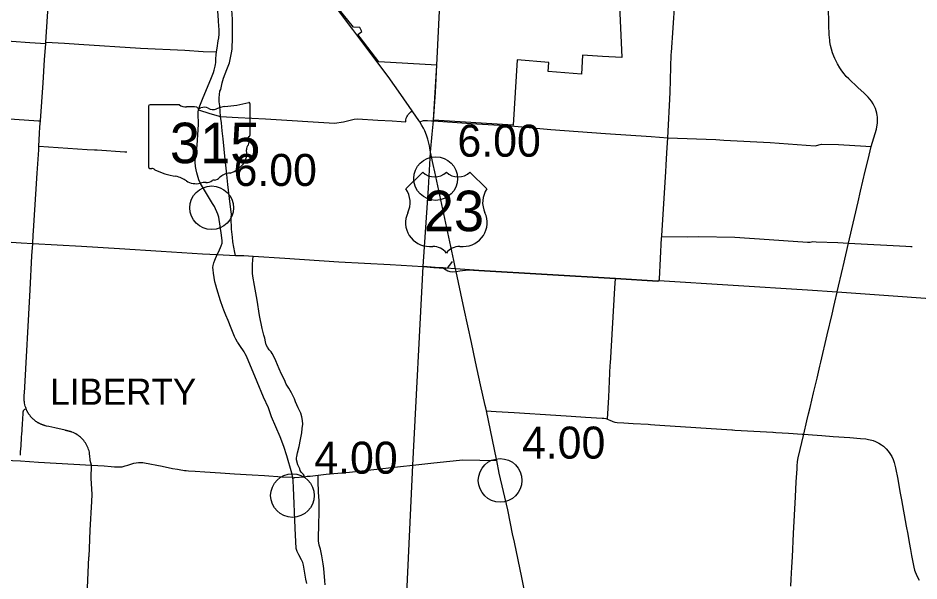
# Model space of a CAD drawing. Extents: x 1597222 to 1925846, y 496284 to 911751.
# Drawn here: x 1804633 to 1835573, y 796062 to 815408 of the extents above; entities that cross this region are included whole.
import ezdxf

# ---------------------------------------------------------------- set-up
doc = ezdxf.new("R2010")
doc.units = 0
for name, color, linetype in [('Default', 7, 'Continuous'), ('GM_X_Corporation', 7, 'Continuous'), ('GM_X_County_Road', 7, 'Continuous'), ('GM_X_State_Route', 7, 'Continuous'), ('GM_X_State_Shield', 7, 'Continuous'), ('GM_X_Township', 7, 'Continuous'), ('GM_X_Township_Road', 7, 'Continuous'), ('GM_X_Township_Text', 7, 'Continuous'), ('GM_X_US_Route', 7, 'Continuous'), ('GM_X_US_Shield', 7, 'Continuous')]:
    doc.layers.add(name, color=color, linetype=linetype)

msp = doc.modelspace()

# ---------------------------------------------------------------- linework, layer by layer
at = {"layer": 'Default'}
for centre in [(1818974, 809892), (1811285, 808887), (1821189, 799518), (1814058, 798999)]:
    msp.add_circle(centre, 750, dxfattribs=at)
at = {"layer": 'GM_X_Corporation'}
msp.add_lwpolyline([(1825289, 815828), (1825372, 814048), (1824702, 814085), (1824021, 814132), (1823980, 813477), (1822844, 813570), (1822863, 813884), (1821774, 813966), (1821636, 811724), (1818900, 811901), (1819016, 813785), (1817020, 813906), (1816383, 814734), (1816301, 814842), (1816435, 814943), (1816366, 815082), (1816155, 815095), (1815617, 815760)], dxfattribs=at)
at = {"layer": 'GM_X_County_Road'}
for points in [[(1804844, 802293), (1804843, 802302), (1804842, 802313), (1804841, 802319), (1804844, 802370), (1804849, 802458), (1804852, 802514), (1805055, 806072), (1805110, 807232), (1805136, 807661), (1805154, 807942), (1805164, 808090), (1805292, 810078), (1805346, 810873), (1805352, 810999), (1805373, 811438), (1805385, 811671), (1805404, 811873), (1805495, 813180), (1805546, 813974), (1805583, 814537), (1805585, 814578), (1805737, 816876)], [(1834143, 812015), (1834139, 812054), (1834124, 812138), (1834075, 812302), (1834002, 812457), (1833942, 812552), (1833889, 812623), (1833831, 812690), (1833694, 812820), (1833478, 813020), (1833162, 813314), (1833078, 813403), (1832999, 813495), (1832925, 813592), (1832856, 813693), (1832774, 813828), (1832679, 814020), (1832645, 814102), (1832604, 814215), (1832566, 814343), (1832538, 814463), (1832516, 814584), (1832508, 814645), (1832492, 814829), (1832476, 815177), (1832464, 815817)], [(1818431, 811839), (1818555, 811891), (1818693, 811885), (1818834, 811875)], [(1818834, 811875), (1818898, 811871), (1820200, 811779), (1821551, 811700), (1822928, 811578), (1824804, 811444), (1826371, 811335), (1826943, 811293), (1828599, 811230), (1828871, 811205), (1830463, 811131), (1832006, 811013), (1832221, 811077), (1832807, 811061), (1833745, 811003), (1833929, 810990)], [(1833929, 810990), (1834110, 811586), (1834129, 811671), (1834146, 811800), (1834150, 811909), (1834147, 811973), (1834143, 812015)], [(1833153, 807676), (1833153, 807676), (1833183, 807819), (1833482, 809095), (1833563, 809462), (1833726, 810146), (1833823, 810547), (1833891, 810845), (1833929, 810990)], [(1797153, 808138), (1797813, 808094), (1798478, 808064), (1798746, 808039), (1801838, 807850), (1803855, 807737), (1803954, 807731), (1804251, 807713), (1804397, 807702), (1804736, 807682), (1805136, 807661), (1806811, 807563), (1808119, 807486), (1809547, 807399), (1810973, 807310), (1811477, 807276), (1812106, 807251), (1812390, 807244), (1812704, 807223), (1813792, 807154), (1815652, 807028), (1817412, 806933), (1818544, 806864), (1818913, 806840)], [(1832766, 805999), (1832958, 806827), (1832968, 806868), (1833153, 807676)], [(1818913, 806840), (1819101, 806829), (1819232, 806820), (1819275, 806791), (1819333, 806753), (1819390, 806722), (1819467, 806700), (1819559, 806690), (1819676, 806703)], [(1831618, 801105), (1831725, 801561), (1831782, 801810), (1831838, 802029), (1831953, 802532), (1832071, 803028), (1832169, 803448), (1832199, 803580), (1832422, 804522), (1832586, 805234), (1832650, 805492), (1832684, 805641), (1832763, 805986), (1832766, 805999)], [(1806860, 800922), (1806855, 800928), (1806820, 800964), (1806783, 800999), (1806745, 801031), (1806705, 801061), (1806663, 801090), (1806620, 801115), (1806575, 801139), (1806529, 801160), (1806483, 801179), (1806464, 801186), (1806456, 801189), (1806449, 801191), (1806443, 801192), (1806431, 801196), (1806423, 801198), (1806414, 801200), (1806401, 801204), (1806388, 801207), (1806381, 801209), (1806371, 801212), (1806359, 801215), (1806347, 801218), (1806336, 801220), (1806324, 801223), (1806314, 801226), (1806302, 801229), (1806289, 801233), (1806283, 801235), (1806276, 801237), (1806266, 801239), (1806257, 801241), (1805899, 801322), (1805693, 801369), (1805607, 801388), (1805581, 801394), (1805570, 801397), (1805562, 801399), (1805554, 801401), (1805547, 801403), (1805539, 801405), (1805530, 801408), (1805521, 801412), (1805511, 801415), (1805503, 801418), (1805495, 801421), (1805486, 801424), (1805470, 801430), (1805454, 801436), (1805439, 801442), (1805424, 801449), (1805408, 801455), (1805393, 801462), (1805386, 801466), (1805378, 801470), (1805363, 801477), (1805349, 801485), (1805334, 801493), (1805319, 801501), (1805305, 801510), (1805291, 801518), (1805277, 801527), (1805263, 801537), (1805249, 801546), (1805236, 801556), (1805223, 801566), (1805209, 801576), (1805196, 801586), (1805184, 801597), (1805171, 801608), (1805158, 801619), (1805146, 801630), (1805134, 801642), (1805122, 801654), (1805111, 801666), (1805099, 801678), (1805088, 801690), (1805077, 801703), (1805066, 801715), (1805056, 801728), (1805045, 801741), (1805035, 801755), (1805025, 801768), (1805016, 801782), (1805006, 801795), (1804997, 801809), (1804988, 801823), (1804980, 801838), (1804971, 801852), (1804963, 801867), (1804955, 801881), (1804948, 801896), (1804940, 801911), (1804933, 801926), (1804926, 801941), (1804920, 801957), (1804914, 801972), (1804911, 801979), (1804907, 801988), (1804896, 802019), (1804882, 802065), (1804869, 802115), (1804855, 802189), (1804854, 802197), (1804852, 802214), (1804850, 802230), (1804849, 802247), (1804848, 802263), (1804847, 802274), (1804844, 802293), (1804844, 802293)], [(1820717, 801905), (1820738, 801905), (1820881, 801901), (1821048, 801890), (1821670, 801851), (1823103, 801757), (1823630, 801723), (1824118, 801695), (1824691, 801661), (1824752, 801655), (1824814, 801642), (1824880, 801622), (1824978, 801581), (1825016, 801565), (1825065, 801542), (1825127, 801522), (1825213, 801507), (1825442, 801493), (1825753, 801476), (1826274, 801446), (1826357, 801438), (1826504, 801432), (1826669, 801422), (1829143, 801256), (1829167, 801255), (1829247, 801250), (1830557, 801174), (1830565, 801173), (1830661, 801169), (1831088, 801139), (1831565, 801111), (1831618, 801105)], [(1831177, 795880), (1831189, 796127), (1831208, 796535), (1831224, 796892), (1831260, 797697), (1831329, 798960), (1831359, 799467), (1831386, 799918), (1831394, 800046), (1831401, 800130), (1831406, 800170), (1831427, 800290), (1831618, 801105)], [(1831618, 801105), (1831914, 801083), (1832241, 801060), (1832630, 801030), (1833198, 800989), (1833568, 800963), (1833750, 800945), (1833841, 800929), (1833953, 800901), (1833994, 800888), (1834075, 800856), (1834194, 800797), (1834287, 800738), (1834352, 800690), (1834449, 800601), (1834514, 800523), (1834576, 800442), (1834637, 800335), (1834686, 800241), (1834720, 800133), (1834770, 799952), (1834842, 799561), (1834917, 799142), (1834969, 798857), (1835136, 797945), (1835185, 797674), (1835238, 797383), (1835280, 797146), (1835320, 796934), (1835392, 796543), (1835422, 796431), (1835496, 796238), (1835581, 796090)], [(1807152, 800038), (1807113, 800206), (1807110, 800245), (1807102, 800345), (1807090, 800444), (1807086, 800469), (1807083, 800485), (1807071, 800534), (1807057, 800582), (1807040, 800629), (1807020, 800676), (1806999, 800721), (1806974, 800766), (1806948, 800808), (1806919, 800850), (1806888, 800890), (1806860, 800922)], [(1796520, 800687), (1796632, 800682), (1798065, 800600), (1798576, 800566), (1800057, 800481), (1801901, 800359), (1802286, 800331), (1802901, 800301), (1803824, 800245), (1804171, 800217), (1804715, 800188)], [(1804715, 800188), (1804715, 800188), (1805337, 800150)], [(1805337, 800150), (1807152, 800038)], [(1807972, 799989), (1808102, 799984), (1808211, 799987), (1808312, 800022), (1808409, 800047), (1808615, 800108), (1808695, 800123), (1808776, 800134), (1808826, 800138), (1808921, 800131), (1808973, 800123), (1809585, 800007), (1809940, 799932), (1810107, 799900), (1810229, 799878), (1810291, 799868), (1810353, 799860), (1810412, 799854), (1810492, 799848), (1810714, 799837), (1811046, 799817), (1811584, 799784), (1812065, 799747), (1812676, 799710), (1813093, 799684), (1813708, 799647), (1814050, 799626), (1814069, 799619)], [(1814566, 799659), (1814662, 799670), (1814940, 799695), (1815216, 799728), (1816018, 799800), (1816744, 799881), (1817764, 799993), (1818194, 800042), (1818804, 800110)], [(1818804, 800110), (1819351, 800171), (1819913, 800231), (1821077, 800198)], [(1807071, 796914), (1807086, 797176), (1807115, 797807), (1807169, 798793), (1807176, 799039), (1807148, 799599), (1807152, 800038)], [(1807152, 800038), (1807595, 800015), (1807835, 800002), (1807942, 799990), (1807972, 799989)], [(1814069, 799619), (1814069, 799619), (1814083, 799612), (1814092, 799610), (1814102, 799610), (1814111, 799611), (1814133, 799614), (1814460, 799647), (1814566, 799659)], [(1806919, 793655), (1806922, 793759), (1806932, 793983), (1806942, 794217), (1806953, 794458), (1806989, 795273), (1807017, 795829), (1807070, 796879), (1807071, 796914)]]:
    msp.add_lwpolyline(points, dxfattribs=at)
at = {"layer": 'GM_X_State_Route'}
for points in [[(1814046, 799719), (1814033, 799773), (1813866, 800366), (1813763, 800686), (1813633, 801011), (1813335, 801709), (1813229, 802008), (1813066, 802380), (1812846, 802906), (1812474, 803784), (1812432, 803871), (1812398, 803934), (1812252, 804156), (1812185, 804255), (1812173, 804274), (1812117, 804367), (1812069, 804464), (1811955, 804745), (1811845, 805016), (1811772, 805192), (1811699, 805366), (1811663, 805457), (1811586, 805686), (1811462, 806103), (1811422, 806230), (1811390, 806346), (1811366, 806494), (1811344, 806636), (1811331, 806756), (1811328, 806834), (1811339, 806907), (1811363, 807000), (1811396, 807084), (1811477, 807276), (1811532, 807384), (1811613, 807576), (1811639, 807676), (1811643, 807748), (1811620, 807949), (1811532, 808561), (1811500, 808662), (1811375, 808930), (1811317, 809033), (1810997, 809547), (1810899, 809721), (1810839, 809851), (1810772, 810087), (1810748, 810186), (1810723, 810300), (1810719, 810451), (1810730, 810638), (1810750, 810726), (1810788, 811039), (1810819, 811571), (1810831, 811764), (1810832, 811874), (1810825, 812009), (1810821, 812072), (1810825, 812175), (1810836, 812251), (1810851, 812314), (1810876, 812387), (1810989, 812675), (1811252, 813309), (1811341, 813530), (1811373, 813618), (1811406, 813748), (1811418, 813816), (1811425, 813877), (1811430, 814007), (1811436, 814142), (1811445, 814240), (1811468, 814373), (1811509, 814626), (1811524, 814730), (1811538, 814850), (1811540, 815020), (1811534, 815116), (1811513, 815320), (1811494, 815653)], [(1814549, 795975), (1814518, 796129), (1814494, 796266), (1814433, 796604), (1814409, 796703), (1814373, 796794), (1814274, 796960), (1814214, 797077), (1814186, 797179), (1814154, 797878), (1814090, 799272), (1814087, 799504), (1814069, 799619), (1814046, 799719)]]:
    msp.add_lwpolyline(points, dxfattribs=at)
at = {"layer": 'GM_X_State_Shield'}
for p, q in [((1809119, 812383), (1809119, 810270)), ((1809119, 812383), (1809119, 810270)), ((1810173, 812420), (1809154, 812420)), ((1810173, 812420), (1809154, 812420)), ((1812600, 811367), (1812600, 812472)), ((1812600, 811367), (1812600, 812472)), ((1812599, 811367), (1812600, 811367)), ((1812599, 811367), (1812600, 811367))]:
    msp.add_line(p, q, dxfattribs=at)
for centre, major_axis, start_param, end_param in [((1811360, 815301), (3691, 0), 4.814394, 5.042369), ((1811360, 815301), (3691, 0), 4.814394, 5.042369), ((1812561, 812477), (38.7, 0), 6.141152, 7.989035), ((1812561, 812477), (38.7, 0), 6.141152, 7.989035), ((1809159, 812388), (40.3, 0), 1.712693, 3.28349), ((1809159, 812388), (40.3, 0), 1.712693, 3.28349), ((1810416, 812665), (391, 0), 4.042523, 4.731795), ((1810416, 812665), (391, 0), 4.042523, 4.731795), ((1810545, 811233), (1404, 0), 1.404758, 1.657858), ((1810545, 811233), (1404, 0), 1.404758, 1.657858), ((1810864, 812399), (113, 0), 3.836095, 5.185415), ((1810864, 812399), (113, 0), 3.836095, 5.185415), ((1811030, 812155), (235, 0), 0.950623, 2.079405), ((1811030, 812155), (235, 0), 0.950623, 2.079405), ((1811332, 812490), (282, 0), 4.081561, 5.145723), ((1811332, 812490), (282, 0), 4.081561, 5.145723), ((1811831, 811774), (743, 0), 1.699011, 2.107814), ((1811831, 811774), (743, 0), 1.699011, 2.107814), ((1812591, 811286), (60, 0), 1.883978, 3.671073), ((1812591, 811286), (60, 0), 1.883978, 3.671073), ((1812209, 811146), (360, 0), 5.934695, 6.695948), ((1812209, 811146), (360, 0), 5.934695, 6.695948), ((1812558, 811362), (41.5, 0), 5.05454, 6.418171), ((1812558, 811362), (41.5, 0), 5.05454, 6.418171), ((1812739, 810904), (262, 0), 2.387724, 3.262537), ((1812739, 810904), (262, 0), 2.387724, 3.262537), ((1811567, 810763), (923, 0), 5.101752, 6.440018), ((1811567, 810763), (923, 0), 5.101752, 6.440018), ((1809160, 810266), (40.7, 0), 3.00124, 4.508301), ((1809160, 810266), (40.7, 0), 3.00124, 4.508301), ((1809166, 810482), (310, 0), 4.665946, 4.897461), ((1809166, 810482), (310, 0), 4.665946, 4.897461), ((1809229, 810148), (112, 0), 0.519207, 1.627899), ((1809229, 810148), (112, 0), 0.519207, 1.627899), ((1810642, 812047), (2665, 0), 4.195997, 4.488961), ((1810642, 812047), (2665, 0), 4.195997, 4.488961), ((1811956, 809677), (506, 0), 1.647645, 2.488434), ((1811956, 809677), (506, 0), 1.647645, 2.488434), ((1809848, 809321), (834, 0), 0.823519, 1.323587), ((1809848, 809321), (834, 0), 0.823519, 1.323587), ((1810750, 810138), (529, 0), 4.026481, 4.996735), ((1810750, 810138), (529, 0), 4.026481, 4.996735), ((1811056, 809407), (435, 0), 1.495662, 1.94098), ((1811056, 809407), (435, 0), 1.495662, 1.94098), ((1811094, 809980), (282, 0), 4.691044, 5.507374), ((1811094, 809980), (282, 0), 4.691044, 5.507374), ((1811349, 809775), (79.4, 0), 1.147584, 2.315152), ((1811349, 809775), (79.4, 0), 1.147584, 2.315152), ((1811315, 810065), (298, 0), 4.937069, 5.64225), ((1811315, 810065), (298, 0), 4.937069, 5.64225)]:
    msp.add_ellipse(centre, major_axis=major_axis, ratio=0.8, start_param=start_param, end_param=end_param, dxfattribs=at)
at = {"layer": 'GM_X_Township'}
for points in [[(1837716, 805633), (1832763, 805986), (1831742, 806059), (1826634, 806376), (1826602, 806370), (1825150, 806460), (1820453, 806733), (1819657, 806793), (1819325, 806814), (1819232, 806820), (1819101, 806829), (1818544, 806864), (1818726, 809558), (1818800, 810798), (1818859, 811418), (1818898, 811871), (1818966, 812859), (1819169, 816826)], [(1817250, 778977), (1817281, 779754), (1817338, 781221), (1817524, 785929), (1817856, 792932), (1818194, 800042), (1818544, 806864)]]:
    msp.add_lwpolyline(points, dxfattribs=at)
at = {"layer": 'GM_X_Township_Road'}
for points in [[(1826943, 811293), (1827025, 812853), (1827068, 814151), (1827071, 814228), (1827188, 815919), (1827210, 816341)], [(1812106, 807251), (1812076, 807356), (1812013, 807718), (1811995, 807882), (1811968, 808155), (1811955, 808538), (1811959, 808669), (1811946, 808826), (1811900, 809208), (1811835, 809684), (1811797, 810144), (1811750, 810551), (1811677, 811253), (1811649, 811527), (1811621, 811808), (1811589, 812029), (1811561, 812387), (1811545, 812525), (1811545, 812663), (1811569, 812896), (1811599, 812955), (1811649, 813180), (1811695, 813343), (1811808, 813640), (1811891, 813865), (1811933, 814036), (1811953, 814153), (1811974, 814267), (1811986, 814348), (1811990, 814445), (1811996, 814631), (1812001, 814693), (1812003, 815248), (1812001, 815365), (1811975, 815685)], [(1797378, 815030), (1797534, 815021), (1798606, 814949), (1799518, 814890), (1800197, 814834), (1801192, 814794), (1802091, 814720), (1803125, 814672), (1804412, 814610), (1805036, 814572), (1805583, 814537)], [(1805585, 814578), (1806228, 814543), (1806718, 814514), (1808844, 814372), (1810367, 814300), (1810990, 814255), (1811445, 814240)], [(1797338, 812354), (1797366, 812352), (1800195, 812188), (1800284, 812182), (1803182, 812004), (1803241, 812000), (1804512, 811927), (1805331, 811878), (1805404, 811873)], [(1810836, 812251), (1811225, 812129), (1811589, 812029), (1812196, 811994), (1813137, 811939), (1815506, 811796), (1815806, 811835), (1816176, 811929), (1816288, 811941), (1816986, 811903), (1817486, 811876), (1817791, 811853), (1817949, 811843), (1817951, 811892), (1817965, 811963), (1817985, 812011), (1818003, 812050), (1818032, 812092), (1818052, 812117), (1818085, 812151), (1818127, 812183), (1818168, 812215)], [(1826634, 806376), (1826663, 806429), (1826736, 807853), (1826739, 807902), (1826741, 807936), (1826878, 810126), (1826891, 810353), (1826913, 810774), (1826943, 811293)], [(1805352, 810999), (1807012, 810894), (1807261, 810881), (1807355, 810875), (1808303, 810814), (1808367, 810809)], [(1826739, 807902), (1827610, 807886), (1828001, 807902), (1829252, 807875), (1830428, 807799), (1830917, 807766), (1831747, 807711), (1831834, 807709), (1831924, 807730), (1832046, 807721), (1832789, 807693), (1833153, 807676), (1835124, 807566), (1835293, 807558), (1835306, 807557), (1835338, 807552)], [(1814460, 799647), (1814457, 799683), (1814438, 799723), (1814426, 799738), (1814361, 799801), (1814324, 799859), (1814308, 799911), (1814238, 800059), (1814198, 800221), (1814195, 800291), (1814204, 800342), (1814236, 800470), (1814285, 800688), (1814336, 800919), (1814377, 801149), (1814391, 801304), (1814408, 801451), (1814405, 801572), (1814380, 801701), (1814344, 801826), (1814258, 802009), (1814163, 802221), (1814122, 802323), (1814025, 802532), (1813931, 802687), (1813839, 802828), (1813782, 802973), (1813683, 803164), (1813603, 803348), (1813540, 803487), (1813483, 803630), (1813441, 803731), (1813365, 803878), (1813321, 803941), (1813260, 804011), (1813199, 804097), (1813157, 804183), (1813132, 804277), (1813104, 804407), (1813078, 804508), (1813014, 804741), (1812925, 805181), (1812850, 805707), (1812757, 806222), (1812701, 806533), (1812684, 806644), (1812689, 806784), (1812689, 806949), (1812704, 807223)], [(1819232, 806820), (1819325, 806814), (1819371, 806824), (1819399, 806846), (1819491, 806962), (1819552, 807038)], [(1819676, 806703), (1819803, 806721), (1819894, 806734), (1820004, 806746), (1820092, 806749), (1820453, 806733), (1825150, 806460), (1826602, 806370), (1826634, 806376)], [(1824880, 801622), (1824918, 802376), (1824972, 803474), (1824977, 803552), (1825131, 806119), (1825150, 806460)], [(1804717, 800389), (1804722, 800491), (1804731, 800619), (1804738, 800701), (1804739, 800737), (1804744, 800820), (1804748, 800873), (1804755, 800974), (1804758, 801023), (1804763, 801096), (1804773, 801250), (1804779, 801319), (1804785, 801417), (1804788, 801465), (1804791, 801506), (1804795, 801576), (1804799, 801628), (1804802, 801696), (1804807, 801756), (1804807, 801763), (1804811, 801828), (1804814, 801876), (1804815, 801891), (1804816, 801899), (1804817, 801905), (1804819, 801910), (1804826, 801925), (1804835, 801938), (1804846, 801949), (1804859, 801958), (1804868, 801963), (1804911, 801979)], [(1815184, 795934), (1815174, 796067), (1815140, 796486), (1815112, 796657), (1815062, 796925), (1815015, 797154), (1814977, 797297), (1814956, 797438), (1814956, 797628), (1814964, 797910), (1814967, 798125), (1814970, 798293), (1814972, 798691), (1814969, 798822), (1814950, 799110), (1814945, 799491), (1814940, 799695)]]:
    msp.add_lwpolyline(points, dxfattribs=at)
at = {"layer": 'GM_X_US_Route'}
for points in [[(1818772, 810948), (1818759, 811018), (1818704, 811246), (1818662, 811380), (1818602, 811532), (1818561, 811618), (1818501, 811720), (1818431, 811839), (1818397, 811882), (1818191, 812181), (1818168, 812215), (1817777, 812779), (1817339, 813398), (1816925, 813961), (1816128, 815013), (1815568, 815755)], [(1819598, 807070), (1819046, 809639), (1818948, 810127), (1818889, 810378), (1818800, 810798), (1818772, 810948)], [(1819959, 805403), (1819958, 805406), (1819845, 805945), (1819676, 806703), (1819657, 806793), (1819598, 807070)], [(1820693, 802007), (1820673, 802094), (1820517, 802807), (1820343, 803596), (1820201, 804258), (1819959, 805403)], [(1821066, 800249), (1820717, 801905), (1820693, 802007)], [(1821461, 798452), (1821449, 798511), (1821155, 799766), (1821077, 800198), (1821066, 800249)], [(1823552, 786128), (1823460, 786981), (1823349, 787775), (1823161, 789237), (1823026, 790261), (1822930, 790991), (1822896, 791248), (1822775, 792154), (1822731, 792433), (1822700, 792611), (1822684, 792674), (1822657, 792813), (1822450, 793722), (1822328, 794267), (1822235, 794713), (1822226, 794758), (1822121, 795276), (1821937, 796186), (1821679, 797401), (1821619, 797688), (1821461, 798452)]]:
    msp.add_lwpolyline(points, dxfattribs=at)
at = {"layer": 'GM_X_US_Shield'}
for p, q in [((1818530, 810114), (1817950, 809534)), ((1818530, 810114), (1817950, 809534)), ((1820735, 809534), (1820154, 810114)), ((1820735, 809534), (1820154, 810114)), ((1818762, 807561), (1818878, 807561)), ((1818762, 807561), (1818878, 807561)), ((1819806, 807561), (1819922, 807561)), ((1819806, 807561), (1819922, 807561))]:
    msp.add_line(p, q, dxfattribs=at)
for centre, radius, start, end in [((1818936, 810528), 580, 225.573, 314.427), ((1818936, 810528), 580, 225.573, 314.427), ((1819748, 810528), 580, 225.573, 314.427), ((1819748, 810528), 580, 225.573, 314.427), ((1817285, 809068), 812, 334.5471, 35.0009), ((1817285, 809068), 812, 334.5471, 35.0009), ((1821400, 809068), 812, 144.9991, 205.4529), ((1821400, 809068), 812, 144.9991, 205.4529), ((1818753, 808373), 812, 154.8319, 270.6383), ((1818753, 808373), 812, 154.8319, 270.6383), ((1819931, 808373), 812, 269.3617, 25.1681), ((1819931, 808373), 812, 269.3617, 25.1681), ((1818878, 806981), 580, 36.8699, 90), ((1818878, 806981), 580, 36.8699, 90), ((1819806, 806981), 580, 90, 143.1301), ((1819806, 806981), 580, 90, 143.1301)]:
    msp.add_arc(centre, radius, start, end, dxfattribs=at)

# ---------------------------------------------------------------- texts
at = {"layer": 'Default'}
for s, p in [('6.00', (1819724, 810642)), ('6.00', (1812035, 809637)), ('4.00', (1821939, 800268)), ('4.00', (1814808, 799749))]:
    msp.add_text(s, height=1100, dxfattribs=at).set_placement(p)
at = {"layer": 'GM_X_State_Shield'}
msp.add_text('315', height=1392.2, dxfattribs=at).set_placement((1809849, 810419))
msp.add_text('315', height=1392.2, dxfattribs=at).set_placement((1809849, 810419))
at = {"layer": 'GM_X_Township_Text'}
msp.add_text('LIBERTY', height=900, rotation=0, dxfattribs=at).set_placement((1805738, 802117))
at = {"layer": 'GM_X_US_Shield'}
msp.add_text('23', height=1392.2, dxfattribs=at).set_placement((1818567, 808083))
msp.add_text('23', height=1392.2, dxfattribs=at).set_placement((1818567, 808083))

doc.saveas('drawing.dxf')
